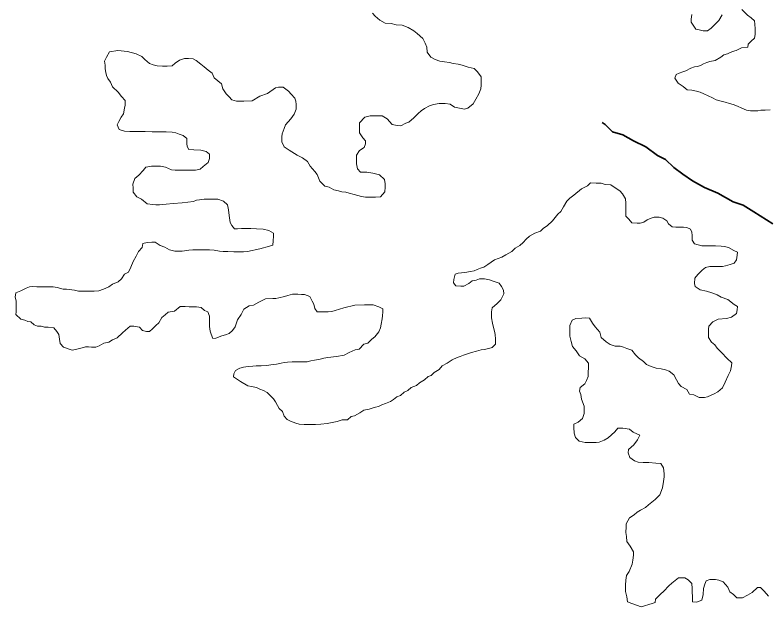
# Model space of a CAD drawing. Extents: x 553962 to 842807, y 8883888 to 9032388.
# Drawn here: x 587868 to 588844, y 8907850 to 8908618 of the extents above; entities that cross this region are included whole.
import ezdxf

# ---------------------------------------------------------------- set-up
doc = ezdxf.new("R2010")
doc.units = 0
doc.header["$LTSCALE"] = 160
doc.linetypes.add('LONG_DASH_SHORT_DASH', pattern=[9.9, 6, -1.2, 1.5, -1.2])
doc.layers.add('6', color=7, linetype='Continuous', lineweight=13)

msp = doc.modelspace()

# ---------------------------------------------------------------- linework, layer by layer
at = {"layer": '6'}
for points in [[(588846.5, 8908495.2), (588840, 8908494.7), (588834.5, 8908494.7), (588830.5, 8908493.8), (588825, 8908493.8), (588821, 8908493.8), (588816, 8908494.8), (588810, 8908497.4), (588804.5, 8908499.9), (588798.5, 8908502), (588794, 8908503.5), (588788.5, 8908505.1), (588781.5, 8908507.1), (588776.6, 8908508.1), (588772.1, 8908510.7), (588766.1, 8908513.2), (588760.6, 8908515.8), (588756.1, 8908518.3), (588751.1, 8908519.3), (588745.1, 8908520.9), (588739.1, 8908521.4), (588733.7, 8908525.4), (588727.2, 8908530), (588723.2, 8908536.5), (588724.8, 8908541), (588728.8, 8908543), (588733.3, 8908544.5), (588737.3, 8908545.9), (588743.8, 8908549.4), (588748.4, 8908550.9), (588752.4, 8908551.3), (588756.4, 8908552.8), (588760.4, 8908554.8), (588764.4, 8908556.8), (588768.4, 8908557.8), (588775.4, 8908559.2), (588782.5, 8908563.7), (588786.5, 8908566.7), (588791.5, 8908568.1), (588798, 8908571.1), (588802.5, 8908572.1), (588809.6, 8908575.5), (588817.6, 8908576.5), (588818.1, 8908580.5), (588822.2, 8908584.4), (588826.2, 8908588.4), (588827.2, 8908592.9), (588827.3, 8908600.4), (588826.8, 8908606.4), (588826.3, 8908610.9), (588821.9, 8908614.5), (588817.4, 8908618), (588810, 8908625.6)], [(588331.2, 8908620.7), (588334.7, 8908616.7), (588340.6, 8908611.7), (588347.6, 8908607.6), (588355.1, 8908607.1), (588361.6, 8908605.5), (588369.6, 8908605), (588377.1, 8908601.9), (588384.6, 8908597.8), (588389, 8908594.3), (588396.5, 8908587.8), (588399.4, 8908581.7), (588401.4, 8908576.7), (588401.8, 8908570.2), (588406.8, 8908563.7), (588412.3, 8908560.6), (588418.3, 8908558.6), (588424.3, 8908557.5), (588430.8, 8908556.5), (588435.8, 8908555.4), (588442.2, 8908554.4), (588447.2, 8908553.4), (588455.2, 8908550.8), (588462.7, 8908548.8), (588467.2, 8908544.7), (588472.1, 8908538.2), (588472.1, 8908534.2), (588472.1, 8908527.2), (588471.5, 8908522.7), (588469, 8908516.2), (588464.9, 8908509.2), (588461.4, 8908503.2), (588454.8, 8908497.2)], [(588784.4, 8908618.7), (588780.3, 8908611.2), (588774.8, 8908605.8), (588770.2, 8908601.3), (588765.2, 8908597.8), (588759.7, 8908597.9), (588754.7, 8908598.9), (588750.2, 8908599.9), (588746.8, 8908605), (588744.3, 8908609), (588744.3, 8908613), (588744.9, 8908619)], [(587990.2, 8908570.4), (587986, 8908563.7), (587983.4, 8908558.5), (587984.3, 8908553.3), (587984.3, 8908548.5), (587985.2, 8908543.7), (587986, 8908539.8), (587987.8, 8908535.8), (587991.3, 8908531), (587993.8, 8908525.3), (588001.3, 8908518.3), (588005.7, 8908512.7), (588010.2, 8908507.2), (588010.2, 8908501.2), (588009.6, 8908497.2), (588008.1, 8908490.2), (588005, 8908485.7), (588002, 8908480.2), (588000, 8908475.7), (588002.4, 8908469.7), (588009.4, 8908467.6), (588016.4, 8908467.1), (588022.9, 8908467.1), (588029.4, 8908467), (588036.4, 8908467), (588045.4, 8908466.9), (588052.4, 8908466.9), (588059.4, 8908466.8), (588063.4, 8908466.8), (588071.4, 8908466.2), (588075.9, 8908465.2), (588080.4, 8908463.7), (588085.4, 8908462.1), (588090.4, 8908458.1), (588090.3, 8908451.6), (588090.8, 8908447.6), (588092.8, 8908443.6), (588099.3, 8908443.5), (588108.3, 8908442.9), (588115.2, 8908441.4), (588119.7, 8908437.9), (588119.7, 8908431.9), (588118.1, 8908426.9), (588111.6, 8908421.9), (588107.6, 8908418.4), (588101.6, 8908417), (588093.1, 8908417), (588084.1, 8908417.1), (588075.1, 8908417.1), (588070.5, 8908417.2), (588062.6, 8908420.7), (588056.1, 8908422.3), (588050.1, 8908422.3), (588044.6, 8908422.3), (588037.1, 8908420.9), (588033.5, 8908416.4), (588028, 8908410.4), (588022.9, 8908406), (588020.4, 8908399), (588020.8, 8908393.5), (588020.8, 8908388.5), (588025.3, 8908382.4), (588031.7, 8908379.4), (588038.7, 8908373.3), (588046.2, 8908372.3), (588050.2, 8908372.2), (588054.7, 8908372.2), (588063.7, 8908372.7), (588072.7, 8908373.6), (588084.2, 8908374.5), (588091.7, 8908375.5), (588098.8, 8908376.4), (588102.8, 8908377.9), (588106.8, 8908378.4), (588112.8, 8908379.3), (588117.3, 8908379.3), (588124.3, 8908379.3), (588130.3, 8908379.2), (588137.8, 8908376.7), (588143.2, 8908372.1), (588144.2, 8908365.6), (588144.7, 8908361.6), (588145.6, 8908355.1), (588146.6, 8908349.1), (588148.5, 8908345.1), (588152, 8908341), (588156, 8908341), (588161, 8908341.5), (588165, 8908341.4), (588173.5, 8908341.4), (588180.5, 8908340.8), (588189.5, 8908340.3), (588196.5, 8908338.7), (588202.5, 8908335.2), (588202.5, 8908331.2), (588202.4, 8908325.2), (588201.9, 8908319.7), (588197.3, 8908318.2), (588184.8, 8908314.8), (588168.8, 8908311.4), (588163.8, 8908310.9)], [(588087.2, 8908562), (588080.7, 8908559.8), (588075, 8908555.9), (588071.2, 8908552.2), (588064.7, 8908551.7), (588058.7, 8908551.7), (588051.7, 8908552.3), (588046.8, 8908553.8), (588041.8, 8908555.4), (588035.8, 8908560.4), (588031.8, 8908564.4), (588024.8, 8908568), (588013.5, 8908571.1), (588000.9, 8908572.4), (587990.2, 8908570.4)], [(588454.8, 8908497.2), (588450.3, 8908496.3), (588443.8, 8908497.3), (588437.3, 8908498.9), (588431.8, 8908502.4), (588425.4, 8908503.4), (588417.3, 8908503.5), (588410.3, 8908502), (588404.8, 8908500.6), (588398.3, 8908497.1), (588394.3, 8908494.1), (588390.2, 8908490.7), (588384.7, 8908484.7), (588378.2, 8908479.2), (588374.1, 8908477.8), (588367.6, 8908474.3), (588363.1, 8908474.8), (588356.6, 8908476.4), (588350.2, 8908483.4), (588343.7, 8908487.5), (588336.7, 8908487.5), (588328.2, 8908487.6), (588321.2, 8908485.6), (588314.1, 8908478.6), (588314.1, 8908471.6), (588314, 8908465.6), (588318.5, 8908459.1), (588321.9, 8908455.1), (588321.9, 8908451.1), (588320.4, 8908446.6), (588314.3, 8908442.6), (588310.3, 8908436.6), (588310.3, 8908432.1), (588310.2, 8908425.1), (588311.7, 8908418.6), (588315.6, 8908414.5), (588323.6, 8908414.5), (588331.6, 8908412.9), (588340.1, 8908410.9), (588346.6, 8908404.8), (588347.5, 8908399.3), (588347.5, 8908394.8), (588347, 8908388.8), (588341.4, 8908382.3), (588334.9, 8908381.9), (588329.9, 8908381.9), (588321.9, 8908382), (588316.9, 8908383), (588307.4, 8908385.6), (588300.9, 8908387.1), (588296.4, 8908388.6), (588291.5, 8908388.9), (588287.1, 8908390), (588281.1, 8908391.5), (588274.7, 8908395.1), (588269.2, 8908396.1), (588262.7, 8908402.7), (588259.3, 8908411.2), (588256.3, 8908415.2), (588250.3, 8908422.3), (588246.9, 8908428.3), (588240.4, 8908432.9), (588233.4, 8908436.4), (588223, 8908443), (588216.5, 8908447.1), (588213.6, 8908453.6), (588213.6, 8908460.1), (588214.1, 8908464.1), (588216.7, 8908471.1), (588218.2, 8908475.6), (588225.3, 8908483.5), (588229.3, 8908489.5), (588231.9, 8908496), (588231.9, 8908502), (588231.5, 8908506.5), (588230.5, 8908510.6), (588225.5, 8908515.6), (588222.1, 8908519.6), (588215.1, 8908524.7), (588209.1, 8908524.7), (588205.1, 8908523.7), (588195, 8908516.3), (588185, 8908512.8), (588175, 8908506.9), (588164.4, 8908506.5), (588154.9, 8908506.5), (588148.5, 8908508.1), (588145, 8908512.1), (588141.5, 8908516.1), (588137.1, 8908522.7), (588135.1, 8908529.2), (588130.6, 8908532.7), (588125.6, 8908536.7), (588123, 8908542.8), (588117.8, 8908546.7), (588113, 8908551.1), (588108.6, 8908554.6), (588102.5, 8908559.4), (588098.6, 8908561.6), (588092.5, 8908562), (588087.2, 8908562)], [(588475.3, 8908291.3), (588480.8, 8908294.8), (588489.3, 8908300.7), (588498.9, 8908304.2), (588503.9, 8908307.2), (588511.9, 8908311.6), (588516, 8908315.6), (588522, 8908319.1), (588526.5, 8908323), (588530.1, 8908327.5), (588534.6, 8908331.5), (588541.6, 8908335.4), (588548.7, 8908337.9), (588552.7, 8908341.9), (588557.7, 8908344.8), (588564.3, 8908351.3), (588571.3, 8908359.8), (588575.4, 8908363.3), (588578.9, 8908369.2), (588583, 8908376.7), (588587, 8908380.7), (588592, 8908384.7), (588602.1, 8908392.6), (588609.6, 8908396.6), (588613.7, 8908400.6), (588621.2, 8908400), (588627.7, 8908400), (588632.7, 8908398.4), (588640.2, 8908397.9), (588647.1, 8908393.3), (588651.6, 8908390.3), (588655.1, 8908386.3), (588659, 8908379.7), (588659.5, 8908374.2), (588659.4, 8908369.7), (588659.4, 8908363.7), (588659.3, 8908357.2), (588663.3, 8908353.2), (588667.3, 8908348.6), (588674.3, 8908348.1), (588678.3, 8908348.1), (588682.8, 8908349.5), (588687.3, 8908352.5), (588692.3, 8908354.5), (588696.3, 8908355.9), (588702.9, 8908355.9), (588707.3, 8908354.9), (588712.8, 8908351.3), (588714.8, 8908347.3), (588719.8, 8908343.3), (588724.3, 8908343.2), (588730.3, 8908343.2), (588734.3, 8908343.2), (588738.8, 8908342.7), (588743.3, 8908340.6), (588745.2, 8908336.6), (588745.7, 8908332.1), (588745.7, 8908326.1), (588748.6, 8908321.6), (588753.1, 8908320), (588758.1, 8908319), (588762.1, 8908319), (588768.6, 8908318.9), (588775.6, 8908318.9), (588783.1, 8908318.3), (588787.6, 8908317.8), (588792.6, 8908316.8), (588799.6, 8908312.7), (588804.1, 8908310.7), (588804, 8908306.7), (588803, 8908300.7), (588799.9, 8908296.2), (588794.9, 8908294.7), (588788.9, 8908292.7), (588784.9, 8908291.8), (588779.4, 8908291.8), (588772.9, 8908291.8), (588768.4, 8908291.9), (588762.9, 8908290.9), (588758.4, 8908287.4), (588752.8, 8908281.5), (588748.8, 8908277), (588748.7, 8908270), (588749.2, 8908266), (588755.7, 8908261.9), (588764.2, 8908259.9), (588771.1, 8908257.8), (588778.1, 8908255.3), (588783.1, 8908252.2), (588791.6, 8908249.2), (588800, 8908242.6), (588804.5, 8908240.1), (588804, 8908235.6), (588803, 8908231.1), (588796.4, 8908226.1), (588789.9, 8908224.6), (588779.4, 8908223.7), (588772.4, 8908220.2), (588767.3, 8908214.8), (588766.8, 8908210.8), (588766.7, 8908205.3)], [(588163.8, 8908310.9), (588157.3, 8908310.9), (588151.3, 8908311), (588143.3, 8908311.5), (588137.3, 8908311.6), (588132.8, 8908312.1), (588125.8, 8908313.2), (588119.8, 8908313.7), (588114.3, 8908313.7), (588110.3, 8908313.8), (588104.3, 8908313.8), (588098.3, 8908313.8), (588092.8, 8908313.4), (588084.2, 8908311.9), (588080.2, 8908312), (588074.8, 8908312), (588067.8, 8908313.5), (588061.8, 8908317.1), (588055.8, 8908319.1), (588049.3, 8908323.7), (588044.8, 8908323.7), (588038.8, 8908323.2), (588033.3, 8908321.8), (588032.3, 8908316.8), (588027.7, 8908311.3), (588024.7, 8908305.3), (588020.6, 8908298.3), (588017.6, 8908291.3), (588014.5, 8908284.8), (588009.5, 8908281.9), (588005.4, 8908275.9), (588001.4, 8908271.9), (587993.9, 8908269), (587989.3, 8908265.5), (587982.3, 8908262.5), (587976.3, 8908260.6), (587970.3, 8908260.1), (587966.3, 8908260.1), (587962.3, 8908260.2), (587957.8, 8908260.2), (587953.8, 8908260.2), (587949.8, 8908260.2), (587944.8, 8908261.3), (587934.2, 8908262.6), (587929.8, 8908262.6), (587922.3, 8908264.7), (587916.8, 8908265.7), (587910.8, 8908265.7), (587906.8, 8908265.8), (587902.3, 8908265.8), (587895.8, 8908265.8), (587890.2, 8908265.9), (587886.2, 8908265.4), (587882.2, 8908263.9), (587875.2, 8908260.4), (587868.7, 8908258), (587867.6, 8908252), (587869.1, 8908247.5), (587869.1, 8908241), (587869, 8908237), (587869, 8908233), (587868.5, 8908229.8)], [(588160, 8908142.7), (588169.5, 8908137.1), (588174, 8908136.1), (588180.5, 8908135), (588184.9, 8908133), (588189.9, 8908131), (588194.4, 8908128.4), (588198.9, 8908124.4), (588202.8, 8908120.4), (588205.3, 8908116.3), (588207.8, 8908111.8), (588210.2, 8908107.8), (588214.2, 8908103.8), (588216.7, 8908097.8), (588220.2, 8908093.7), (588224.6, 8908091.2), (588231.6, 8908088.6), (588236.1, 8908087.6), (588242.6, 8908087.1), (588246.6, 8908087), (588253.1, 8908087), (588257.1, 8908087), (588264.1, 8908087.4), (588272.1, 8908088.4), (588276.6, 8908089.3), (588285.2, 8908090.8), (588291.7, 8908093.2), (588298.7, 8908093.2), (588303.2, 8908097.2), (588307.7, 8908098.2), (588314.8, 8908102.1), (588319.8, 8908105.6), (588326.8, 8908107), (588330.8, 8908108), (588334.8, 8908109.5), (588338.8, 8908110.5), (588343.3, 8908112.4), (588347.9, 8908114.4), (588354.4, 8908116.9), (588358.4, 8908119.3), (588362.4, 8908122.8), (588367.5, 8908124.8), (588372, 8908128.8), (588377, 8908131.2), (588381, 8908135.2), (588388.1, 8908137.7), (588392.1, 8908141.2), (588398.6, 8908145.1), (588403.2, 8908149.1), (588407.2, 8908150.6), (588411.2, 8908154.6), (588417.7, 8908158.5), (588421.3, 8908163), (588427.8, 8908166.4), (588434.3, 8908170.9), (588440.9, 8908173.9), (588444.9, 8908175.3), (588448.9, 8908176.8), (588455.4, 8908179.3), (588459.4, 8908180.3), (588465.9, 8908182.2), (588471.9, 8908183.7), (588476, 8908184.2), (588482, 8908185.6), (588486, 8908187.1), (588490.5, 8908191.1), (588490.6, 8908197.6), (588490.1, 8908203.6), (588489.1, 8908208.1), (588487.7, 8908214.6), (588486.7, 8908218.6), (588485.3, 8908225.2), (588485.3, 8908229.2), (588485.3, 8908233.2), (588486.4, 8908238.2), (588492.9, 8908244.1), (588497.5, 8908248.6), (588501.5, 8908256.6), (588501.1, 8908261.1), (588498.1, 8908266.1), (588495.1, 8908270.2), (588488.6, 8908272.7), (588482.6, 8908274.7), (588476.2, 8908275.8), (588469.6, 8908275.8), (588465.6, 8908274.4), (588460.1, 8908273.4), (588456.1, 8908269.9), (588449.6, 8908266.4), (588445.6, 8908266.5), (588439.1, 8908267), (588436.1, 8908271), (588436.6, 8908275.1), (588438.2, 8908282.1), (588442.2, 8908283.5), (588450.7, 8908284), (588458.2, 8908285.4), (588462.7, 8908286.4), (588466.7, 8908287.9), (588471.2, 8908289.8), (588475.3, 8908291.3)], [(587962.8, 8908187.6), (587966.8, 8908187.5), (587972.2, 8908187.5), (587976.8, 8908189), (587982.8, 8908192.4), (587989.3, 8908193.9), (587993.8, 8908196.9), (587999.9, 8908199.3), (588006.9, 8908205.8), (588010.9, 8908209.3), (588017, 8908214.7), (588021.5, 8908214.7), (588029, 8908213.2), (588032.9, 8908209.1), (588037.9, 8908207.6), (588041.9, 8908207.6), (588046, 8908211), (588050, 8908215.5), (588054, 8908219), (588058.1, 8908226), (588062.1, 8908229.5), (588066.1, 8908232.9), (588074.2, 8908233.9), (588081.7, 8908240.3), (588088.2, 8908240.3), (588093.2, 8908239.8), (588097.7, 8908239.7), (588102.7, 8908239.7), (588108.7, 8908238.7), (588113.2, 8908235.1), (588117.7, 8908233.1), (588119.6, 8908227.6), (588119.6, 8908223.6), (588119.6, 8908218.1), (588119.5, 8908214.1), (588120.5, 8908208), (588122, 8908204), (588123.9, 8908198.5), (588127.9, 8908199), (588135.9, 8908201.9), (588140.5, 8908203.4), (588145, 8908204.9), (588149.5, 8908208.8), (588153, 8908213.8), (588156.1, 8908222.8), (588160.7, 8908229.8), (588164.2, 8908236.8), (588171.2, 8908240.8), (588176.8, 8908241.7), (588183.8, 8908245.7), (588192.3, 8908250.1), (588201.8, 8908250.6), (588205.8, 8908250.5), (588209.8, 8908251.5), (588216.9, 8908253), (588221.4, 8908254.4), (588227.4, 8908255.9), (588234.4, 8908255.9), (588238.9, 8908255.8), (588242.9, 8908255.8), (588249.9, 8908253.2), (588252.8, 8908247.2), (588254.8, 8908243.2), (588256.3, 8908237.7), (588259.2, 8908233.2)], [(588259.2, 8908233.2), (588267.7, 8908233.1), (588273.7, 8908233.1), (588278.2, 8908233.5), (588282.8, 8908235), (588293.8, 8908238.4), (588308.3, 8908241.8), (588320.8, 8908242.3), (588331.8, 8908242.2), (588339.3, 8908239.6), (588344.3, 8908237.1), (588344.3, 8908233.1), (588344.2, 8908228.1), (588343.7, 8908224.1), (588342.1, 8908217.1), (588341.6, 8908212.6), (588339.1, 8908207.1), (588334, 8908200.6), (588330, 8908197.6), (588325, 8908192.7), (588319.9, 8908191.2), (588313.9, 8908184.7), (588308.4, 8908183.8), (588300.8, 8908180.3), (588294.3, 8908176.8), (588284.3, 8908175.4), (588273.3, 8908174), (588267.8, 8908173), (588263.3, 8908171.6), (588255.8, 8908170.6), (588251.2, 8908169.6), (588246.2, 8908168.2), (588239.2, 8908168.2), (588233.2, 8908168.2), (588226.7, 8908168.3), (588220.7, 8908167.8), (588216.7, 8908167.3)], [(587868.5, 8908229.8), (587875.3, 8908223.7), (587880.4, 8908222.4), (587884.3, 8908220.8), (587888, 8908220.1), (587892.4, 8908216.1), (587896.9, 8908214.5), (587901.4, 8908214.5), (587905.9, 8908213.5), (587910.4, 8908213.4), (587917.9, 8908212.4), (587921.9, 8908207.8), (587924.4, 8908203.8), (587925.3, 8908197.8), (587926.3, 8908192.3), (587930.2, 8908187.5), (587930.2, 8908187.5), (587930.2, 8908187.5), (587930.2, 8908187.5), (587941.7, 8908183.6), (587941.7, 8908183.6), (587941.7, 8908183.6), (587951.7, 8908185.6), (587958.8, 8908187.6), (587962.8, 8908187.6)], [(588766.7, 8908205.3), (588766.7, 8908199.8), (588770.7, 8908193.7), (588775.1, 8908190.2), (588778.1, 8908186.2), (588784.1, 8908180.1), (588790.5, 8908173.1), (588797, 8908167), (588796.4, 8908163), (588795.4, 8908156.5), (588792.3, 8908150.5), (588788.3, 8908142), (588784.7, 8908134.6), (588778.7, 8908129.6), (588774.1, 8908126.6), (588765.6, 8908122.7), (588761.6, 8908122.2), (588754.6, 8908122.2), (588747.6, 8908125.3), (588742.1, 8908126.3), (588738.7, 8908132.3), (588731.2, 8908136.4), (588727.7, 8908140.4), (588725.3, 8908145), (588721.8, 8908151.5), (588715.8, 8908156), (588710.9, 8908158.1), (588705.4, 8908159.1), (588698.9, 8908160.2), (588692.4, 8908162.2), (588686.4, 8908164.7), (588682.4, 8908168.8), (588676, 8908173.3), (588672, 8908177.4), (588667.5, 8908183.4), (588661, 8908185.4), (588656.6, 8908187.5), (588652.1, 8908188.5), (588645.6, 8908188.5), (588639.1, 8908190.6), (588634.1, 8908194.1), (588627.6, 8908199.7), (588625.7, 8908206.7), (588619.7, 8908213.8), (588616.3, 8908218.3), (588612.3, 8908224.8), (588606.8, 8908225.3), (588602.3, 8908224.9), (588594.8, 8908224.4), (588589.8, 8908222.5), (588586.7, 8908215.5), (588586.7, 8908210), (588586.7, 8908205.5), (588587.1, 8908201.4), (588588.6, 8908194.9), (588590.5, 8908188.4), (588595, 8908182.4), (588599.4, 8908176.3), (588606.4, 8908172.3), (588610.9, 8908166.7), (588611.3, 8908160.2), (588610.8, 8908155.2), (588610.7, 8908149.2), (588608.7, 8908144.2), (588606.2, 8908139.7), (588600.1, 8908134.8), (588599.6, 8908130.3), (588601.1, 8908125.8), (588602, 8908119.7), (588605.5, 8908110.7), (588605.4, 8908101.2), (588603.3, 8908094.7), (588597.8, 8908090.2), (588592.3, 8908087.3), (588592.2, 8908083.2), (588592.7, 8908075.7), (588594.1, 8908070.2), (588599.1, 8908065.2), (588606.6, 8908063.6), (588614.1, 8908063.6), (588621.1, 8908063.5), (588625.1, 8908064), (588631.6, 8908066.5), (588636.7, 8908069.9), (588645.2, 8908077.4), (588649.2, 8908082.4), (588655.8, 8908082.3), (588664.2, 8908080.8), (588669.2, 8908077.2), (588677.7, 8908073.2), (588674.7, 8908067.2), (588670.1, 8908060.7), (588663.1, 8908054.7), (588662.5, 8908050.2), (588664.5, 8908044.2), (588670.9, 8908039.7), (588675.4, 8908038.1), (588681.9, 8908037.6), (588689.4, 8908037.5), (588698.4, 8908037), (588704.9, 8908036.4)], [(588216.7, 8908167.3), (588212.7, 8908166.4), (588206.7, 8908165.4), (588202.2, 8908164.9), (588193.7, 8908163.5), (588186.7, 8908163), (588180.2, 8908163.1), (588175.7, 8908162.6), (588169.7, 8908162.2), (588163.6, 8908161.2), (588159.1, 8908160.2), (588153.6, 8908157.2), (588151.1, 8908152.8), (588151, 8908148.8), (588160, 8908142.7)], [(588704.9, 8908036.4), (588708.4, 8908030.9), (588709.3, 8908022.9), (588709.3, 8908018.9), (588708.2, 8908012.9), (588707.2, 8908004.9), (588703.6, 8907995.9), (588697.6, 8907989.9), (588689, 8907983), (588685, 8907979.5), (588678.5, 8907976), (588674.4, 8907973.1), (588670.4, 8907969.6), (588664.4, 8907966.1), (588659.8, 8907958.1), (588659.8, 8907954.1), (588659.7, 8907947.1), (588660.2, 8907941.6), (588660.6, 8907935.1), (588665.1, 8907929.1), (588669.5, 8907922), (588669.5, 8907917.5), (588668.5, 8907911), (588667.9, 8907906), (588663.8, 8907896.5), (588660.3, 8907891), (588659.3, 8907885), (588659.2, 8907878.5), (588659.2, 8907870.5), (588660.6, 8907863.5), (588661.5, 8907857), (588667.5, 8907854.9), (588679.5, 8907850.3)], [(588679.5, 8907850.3), (588693.5, 8907854.8), (588697.6, 8907856.2), (588698.1, 8907860.2), (588704.6, 8907866.7), (588708.7, 8907870.7), (588715.2, 8907877.7), (588719.2, 8907881.1), (588723.3, 8907884.6), (588727.8, 8907888.1), (588735.8, 8907888), (588740.3, 8907885.5), (588745.3, 8907880.9), (588745.7, 8907874.4), (588745.7, 8907869.9), (588746.1, 8907863.4), (588746.1, 8907856.9), (588751.1, 8907856.4), (588758.1, 8907859.3), (588759.7, 8907866.3), (588760.2, 8907874.3), (588761.8, 8907879.8), (588763.8, 8907884.3), (588768.3, 8907885.8), (588775.8, 8907885.8), (588780.3, 8907885.2), (588785.8, 8907882.7), (588791.8, 8907876.1), (588794.2, 8907870.1), (588799.2, 8907866.6), (588803.6, 8907862), (588810.7, 8907862), (588817.2, 8907865.5), (588823.2, 8907868.9), (588830.3, 8907875.4), (588834.3, 8907875.4), (588838.7, 8907870.8), (588844.7, 8907864.3)]]:
    msp.add_lwpolyline(points, dxfattribs=at)
at = {"layer": '6', "linetype": 'LONG_DASH_SHORT_DASH', "lineweight": 35}
for points in [[(588655.7, 8908462.8), (588642.2, 8908466.9), (588632.8, 8908476.4), (588628.7, 8908478.9)], [(588849.9, 8908347.2), (588825.5, 8908362.8), (588811.6, 8908371.4), (588798.6, 8908376), (588778.7, 8908387.1), (588761.7, 8908394.7), (588745.8, 8908403.3), (588733.3, 8908411.9), (588721.9, 8908420.4), (588711, 8908431), (588700.5, 8908436.1), (588685.6, 8908447.1), (588669.6, 8908455.2), (588655.7, 8908462.8)]]:
    msp.add_lwpolyline(points, dxfattribs=at)

doc.saveas('drawing.dxf')
